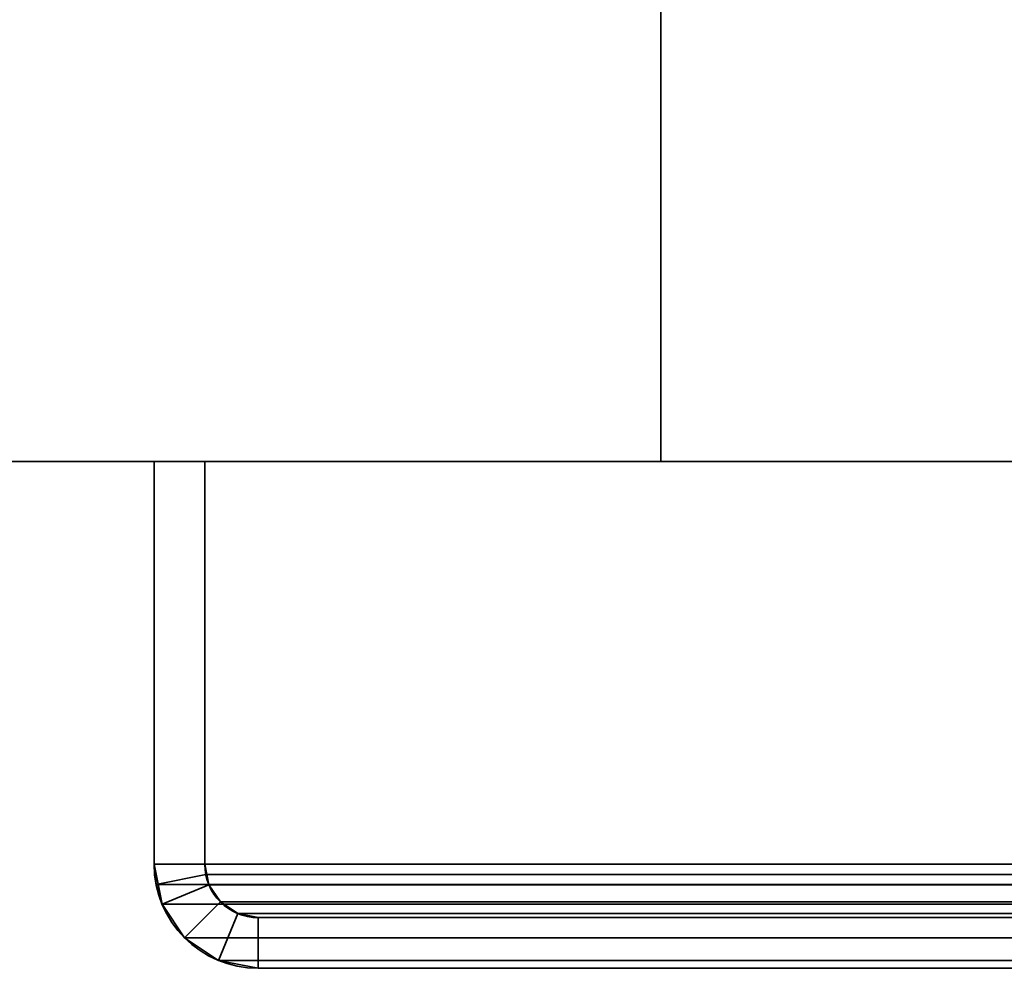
# Model space of a CAD drawing. Header units: millimetres. Extents: x -603 to 3703, y -115 to 193.
# Tile 428 of 656: x 2428 to 2457, y -33 to -5. Entities that reach past the tile are written whole.
import ezdxf

# ---------------------------------------------------------------- set-up
doc = ezdxf.new("R2010")
doc.units = ezdxf.units.MM
doc.layers.add('151', color=7, linetype='Continuous', true_color=0xffffff)

# ---------------------------------------------------------------- blocks, each defined once
blk = doc.blocks.new('UG_SURFACE_003')
at = {"layer": '151', "color": 252, "linetype": 'Continuous', "lineweight": 35}
for points in [[(2297, -18, -7.75), (2297, 174.4, -7.75), (2447, 174.4, -7.75), (2447, -18, -7.75)], [(3703, -18, 2212.25), (3703, 174.4, 2212.25), (2297, 174.4, 2212.25), (2297, -18, 2212.25)], [(2447, -18, -7.75), (2447, 174.4, -7.75), (2447, 174.4, 2062.25), (2447, -18, 2062.25)], [(2447, -18, 2062.25), (2447, 174.4, 2062.25), (3553, 174.4, 2062.25), (3553, -18, 2062.25)], [(3703, -18, 2212.25), (2297, -18, 2212.25), (2447, -18, 2062.25), (3553, -18, 2062.25)], [(2297, -18, 2212.25), (2297, -18, -7.75), (2447, -18, -7.75), (2447, -18, 2062.25)]]:
    blk.add_3dface(points, dxfattribs=at)
blk = doc.blocks.new('UG_SURFACE_165')
at = {"layer": '151', "color": 252, "linetype": 'Continuous', "lineweight": 35}
for points in [[(2432, -18, 2075.25), (2432, -18, -7.75), (2432, -29.92, -7.75), (2432, -29.92, 2075.25)], [(2432, -18, 2075.25), (2433.5, -18, 2073.75), (2433.5, -18, -7.75), (2432, -18, -7.75)], [(2433.5, -29.92, 2073.75), (2433.5, -18, 2073.75), (2432, -18, 2075.25), (2432, -29.92, 2075.25)], [(2432, -29.92, -7.75), (2432, -18, -7.75), (2433.5, -18, -7.75), (2433.5, -29.92, -7.75)], [(2433.5, -18, 2073.75), (2433.5, -29.92, 2073.75), (2433.5, -29.92, -7.75), (2433.5, -18, -7.75)], [(2432, -29.92, -7.75), (2432.235, -31.099, -7.75), (2432.235, -31.099, 2075.016)], [(2432.235, -31.099, 2075.016), (2432.059, -30.521, 2075.191), (2432, -29.92, -7.75)], [(2432.059, -30.521, 2075.191), (2432, -29.92, 2075.25), (2432, -29.92, -7.75)], [(2432, -29.92, 2075.25), (2432.059, -30.521, 2075.191), (2433.53, -30.228, 2073.72), (2433.5, -29.92, 2073.75)], [(2433.5, -29.92, -7.75), (2433.62, -30.525, -7.75), (2432.235, -31.099, -7.75), (2432, -29.92, -7.75)], [(2433.5, -29.92, -7.75), (2433.53, -30.228, 2073.72), (2433.62, -30.525, 2073.63)], [(2433.5, -29.92, -7.75), (2433.5, -29.92, 2073.75), (2433.53, -30.228, 2073.72)], [(2433.62, -30.525, 2073.63), (2433.62, -30.525, -7.75), (2433.5, -29.92, -7.75)], [(2432.059, -30.521, 2075.191), (2432.235, -31.099, 2075.016), (2433.62, -30.525, 2073.63), (2433.53, -30.228, 2073.72)], [(2432.235, -31.099, 2075.016), (2432.902, -32.098, 2074.348), (2433.963, -31.037, 2073.287), (2433.62, -30.525, 2073.63)], [(2433.62, -30.525, -7.75), (2433.963, -31.037, -7.75), (2432.902, -32.098, -7.75), (2432.235, -31.099, -7.75)], [(2433.963, -31.037, 2073.287), (2433.963, -31.037, -7.75), (2433.62, -30.525, -7.75), (2433.62, -30.525, 2073.63)], [(2432.235, -31.099, 2075.016), (2432.235, -31.099, -7.75), (2432.902, -32.098, -7.75), (2432.902, -32.098, 2074.348)], [(2434.475, -31.38, 2072.775), (2433.963, -31.037, 2073.287), (2432.902, -32.098, 2074.348), (2433.901, -32.766, 2073.349)], [(2433.901, -32.766, -7.75), (2432.902, -32.098, -7.75), (2433.963, -31.037, -7.75), (2434.475, -31.38, -7.75)], [(2434.475, -31.38, 2072.775), (2434.475, -31.38, -7.75), (2433.963, -31.037, -7.75), (2433.963, -31.037, 2073.287)], [(2435.08, -31.5, 2072.17), (2434.475, -31.38, 2072.775), (2433.901, -32.766, 2073.349), (2435.08, -33, 2072.17)], [(2435.08, -33, -7.75), (2433.901, -32.766, -7.75), (2434.475, -31.38, -7.75), (2435.08, -31.5, -7.75)], [(2435.08, -31.5, 2072.17), (2435.08, -31.5, -7.75), (2434.475, -31.38, -7.75), (2434.475, -31.38, 2072.775)], [(2435.08, -31.5, 2072.17), (2483.92, -31.5, 2023.33), (2483.92, -31.5, -7.75), (2435.08, -31.5, -7.75)], [(2435.08, -33, 2072.17), (2483.92, -33, 2023.33), (2483.92, -31.5, 2023.33), (2435.08, -31.5, 2072.17)], [(2483.92, -33, -7.75), (2435.08, -33, -7.75), (2435.08, -31.5, -7.75), (2483.92, -31.5, -7.75)], [(2432.902, -32.098, 2074.348), (2432.902, -32.098, -7.75), (2433.901, -32.766, -7.75), (2433.901, -32.766, 2073.349)], [(2433.901, -32.766, 2073.349), (2433.901, -32.766, -7.75), (2435.08, -33, -7.75), (2435.08, -33, 2072.17)], [(2435.08, -33, 2072.17), (2435.08, -33, -7.75), (2483.92, -33, -7.75), (2483.92, -33, 2023.33)]]:
    blk.add_3dface(points, dxfattribs=at)
blk = doc.blocks.new('UG_SURFACE_166')
at = {"layer": '151', "color": 252, "linetype": 'Continuous', "lineweight": 35}
for points in [[(2432, -18, 2075.25), (2432, -18, -7.75), (2432, -29.92, -7.75), (2432, -29.92, 2075.25)], [(2432, -18, 2075.25), (2433.5, -18, 2073.75), (2433.5, -18, -7.75), (2432, -18, -7.75)], [(2433.5, -29.92, 2073.75), (2433.5, -18, 2073.75), (2432, -18, 2075.25), (2432, -29.92, 2075.25)], [(2432, -29.92, -7.75), (2432, -18, -7.75), (2433.5, -18, -7.75), (2433.5, -29.92, -7.75)], [(2433.5, -18, 2073.75), (2433.5, -29.92, 2073.75), (2433.5, -29.92, -7.75), (2433.5, -18, -7.75)], [(2432, -29.92, -7.75), (2432.235, -31.099, -7.75), (2432.235, -31.099, 2075.016)], [(2432.235, -31.099, 2075.016), (2432.059, -30.521, 2075.191), (2432, -29.92, -7.75)], [(2432.059, -30.521, 2075.191), (2432, -29.92, 2075.25), (2432, -29.92, -7.75)], [(2432, -29.92, 2075.25), (2432.059, -30.521, 2075.191), (2433.53, -30.228, 2073.72), (2433.5, -29.92, 2073.75)], [(2433.5, -29.92, -7.75), (2433.62, -30.525, -7.75), (2432.235, -31.099, -7.75), (2432, -29.92, -7.75)], [(2433.5, -29.92, -7.75), (2433.53, -30.228, 2073.72), (2433.62, -30.525, 2073.63)], [(2433.5, -29.92, -7.75), (2433.5, -29.92, 2073.75), (2433.53, -30.228, 2073.72)], [(2433.62, -30.525, 2073.63), (2433.62, -30.525, -7.75), (2433.5, -29.92, -7.75)], [(2432.059, -30.521, 2075.191), (2432.235, -31.099, 2075.016), (2433.62, -30.525, 2073.63), (2433.53, -30.228, 2073.72)], [(2432.235, -31.099, 2075.016), (2432.902, -32.098, 2074.348), (2433.963, -31.037, 2073.287), (2433.62, -30.525, 2073.63)], [(2433.62, -30.525, -7.75), (2433.963, -31.037, -7.75), (2432.902, -32.098, -7.75), (2432.235, -31.099, -7.75)], [(2433.963, -31.037, 2073.287), (2433.963, -31.037, -7.75), (2433.62, -30.525, -7.75), (2433.62, -30.525, 2073.63)], [(2432.235, -31.099, 2075.016), (2432.235, -31.099, -7.75), (2432.902, -32.098, -7.75), (2432.902, -32.098, 2074.348)], [(2434.475, -31.38, 2072.775), (2433.963, -31.037, 2073.287), (2432.902, -32.098, 2074.348), (2433.901, -32.766, 2073.349)], [(2433.901, -32.766, -7.75), (2432.902, -32.098, -7.75), (2433.963, -31.037, -7.75), (2434.475, -31.38, -7.75)], [(2434.475, -31.38, 2072.775), (2434.475, -31.38, -7.75), (2433.963, -31.037, -7.75), (2433.963, -31.037, 2073.287)], [(2435.08, -31.5, 2072.17), (2434.475, -31.38, 2072.775), (2433.901, -32.766, 2073.349), (2435.08, -33, 2072.17)], [(2435.08, -33, -7.75), (2433.901, -32.766, -7.75), (2434.475, -31.38, -7.75), (2435.08, -31.5, -7.75)], [(2435.08, -31.5, 2072.17), (2435.08, -31.5, -7.75), (2434.475, -31.38, -7.75), (2434.475, -31.38, 2072.775)], [(2435.08, -31.5, 2072.17), (2483.92, -31.5, 2023.33), (2483.92, -31.5, -7.75), (2435.08, -31.5, -7.75)], [(2435.08, -33, 2072.17), (2483.92, -33, 2023.33), (2483.92, -31.5, 2023.33), (2435.08, -31.5, 2072.17)], [(2483.92, -33, -7.75), (2435.08, -33, -7.75), (2435.08, -31.5, -7.75), (2483.92, -31.5, -7.75)], [(2432.902, -32.098, 2074.348), (2432.902, -32.098, -7.75), (2433.901, -32.766, -7.75), (2433.901, -32.766, 2073.349)], [(2433.901, -32.766, 2073.349), (2433.901, -32.766, -7.75), (2435.08, -33, -7.75), (2435.08, -33, 2072.17)], [(2435.08, -33, 2072.17), (2435.08, -33, -7.75), (2483.92, -33, -7.75), (2483.92, -33, 2023.33)]]:
    blk.add_3dface(points, dxfattribs=at)
blk = doc.blocks.new('UG_SURFACE_167')
at = {"layer": '151', "color": 252, "linetype": 'Continuous', "lineweight": 35}
for points in [[(2432, -18, 2075.25), (3568, -18, 2075.25), (3566.5, -18, 2073.75), (2433.5, -18, 2073.75)], [(2432, -18, 2075.25), (2432, -29.92, 2075.25), (3568, -29.92, 2075.25), (3568, -18, 2075.25)], [(2432, -29.92, 2075.25), (2432, -18, 2075.25), (2433.5, -18, 2073.75), (2433.5, -29.92, 2073.75)], [(2433.5, -18, 2073.75), (3566.5, -18, 2073.75), (3566.5, -29.92, 2073.75), (2433.5, -29.92, 2073.75)], [(3568, -29.92, 2075.25), (2432, -29.92, 2075.25), (2432.059, -30.521, 2075.191)], [(2433.5, -29.92, 2073.75), (2433.53, -30.228, 2073.72), (2432.059, -30.521, 2075.191), (2432, -29.92, 2075.25)], [(3567.941, -30.521, 2075.191), (3568, -29.92, 2075.25), (2432.059, -30.521, 2075.191)], [(2433.53, -30.228, 2073.72), (2433.5, -29.92, 2073.75), (3566.5, -29.92, 2073.75)], [(2433.53, -30.228, 2073.72), (3566.5, -29.92, 2073.75), (3566.47, -30.228, 2073.72)], [(2433.53, -30.228, 2073.72), (2433.62, -30.525, 2073.63), (2432.235, -31.099, 2075.016), (2432.059, -30.521, 2075.191)], [(3566.47, -30.228, 2073.72), (3566.38, -30.525, 2073.63), (2433.62, -30.525, 2073.63), (2433.53, -30.228, 2073.72)], [(2432.059, -30.521, 2075.191), (2432.235, -31.099, 2075.016), (3567.765, -31.099, 2075.016), (3567.941, -30.521, 2075.191)], [(2433.62, -30.525, 2073.63), (2433.963, -31.037, 2073.287), (2432.902, -32.098, 2074.348), (2432.235, -31.099, 2075.016)], [(3566.037, -31.037, 2073.287), (2433.963, -31.037, 2073.287), (2433.62, -30.525, 2073.63), (3566.38, -30.525, 2073.63)], [(3567.765, -31.099, 2075.016), (2432.235, -31.099, 2075.016), (2432.902, -32.098, 2074.348), (3567.098, -32.098, 2074.348)], [(2433.901, -32.766, 2073.349), (2432.902, -32.098, 2074.348), (2433.963, -31.037, 2073.287), (2434.475, -31.38, 2072.775)], [(3565.525, -31.38, 2072.775), (2434.475, -31.38, 2072.775), (2433.963, -31.037, 2073.287), (3566.037, -31.037, 2073.287)], [(2435.08, -33, 2072.17), (2433.901, -32.766, 2073.349), (2434.475, -31.38, 2072.775), (2435.08, -31.5, 2072.17)], [(3564.92, -31.5, 2072.17), (2435.08, -31.5, 2072.17), (2434.475, -31.38, 2072.775), (3565.525, -31.38, 2072.775)], [(2435.08, -31.5, 2072.17), (3564.92, -31.5, 2072.17), (3516.08, -31.5, 2023.33), (2483.92, -31.5, 2023.33)], [(2483.92, -33, 2023.33), (2435.08, -33, 2072.17), (2435.08, -31.5, 2072.17), (2483.92, -31.5, 2023.33)], [(3567.098, -32.098, 2074.348), (2432.902, -32.098, 2074.348), (2433.901, -32.766, 2073.349), (3566.099, -32.766, 2073.349)], [(3566.099, -32.766, 2073.349), (2433.901, -32.766, 2073.349), (2435.08, -33, 2072.17), (3564.92, -33, 2072.17)], [(2435.08, -33, 2072.17), (2483.92, -33, 2023.33), (3516.08, -33, 2023.33), (3564.92, -33, 2072.17)]]:
    blk.add_3dface(points, dxfattribs=at)

msp = doc.modelspace()

# ---------------------------------------------------------------- linework, layer by layer
at = {"layer": '151', "color": 252, "linetype": 'Continuous', "lineweight": 35, "true_color": 0x939598}
for p, q in [((2447, -18, 2062.25), (2447, 174.4, 2062.25)), ((2447, 174.4, -7.75), (2447, -18, -7.75)), ((2297, -18, 2212.25), (3703, -18, 2212.25)), ((2297, -18, -7.75), (2447, -18, -7.75)), ((2297, -18, -7.75), (2447, -18, -7.75)), ((2432, -18, -7.75), (2433.5, -18, -7.75)), ((2432, -18, 2075.25), (2433.5, -18, 2073.75)), ((2432, -18, -7.75), (2433.5, -18, -7.75)), ((3568, -18, 2075.25), (2432, -18, 2075.25)), ((2432, -18, 2075.25), (2433.5, -18, 2073.75)), ((2432, -18, 2075.25), (2432, -18, -7.75)), ((2432, -18, 2075.25), (2433.5, -18, 2073.75)), ((2432, -18, 2075.25), (2432, -29.92, 2075.25)), ((2432, -29.92, -7.75), (2432, -18, -7.75)), ((2432, -18, 2075.25), (2432, -18, -7.75)), ((2432, -18, 2075.25), (2432, -29.92, 2075.25)), ((2432, -29.92, -7.75), (2432, -18, -7.75)), ((2432, -18, 2075.25), (2432, -29.92, 2075.25)), ((2433.5, -18, 2073.75), (2433.5, -29.92, 2073.75)), ((2433.5, -29.92, -7.75), (2433.5, -18, -7.75)), ((2433.5, -18, 2073.75), (2433.5, -29.92, 2073.75)), ((2433.5, -18, 2073.75), (2433.5, -29.92, 2073.75)), ((2433.5, -18, 2073.75), (2433.5, -18, -7.75)), ((2433.5, -29.92, -7.75), (2433.5, -18, -7.75)), ((2433.5, -18, 2073.75), (2433.5, -18, -7.75)), ((3566.5, -18, 2073.75), (2433.5, -18, 2073.75)), ((3553, -18, 2062.25), (2447, -18, 2062.25)), ((2447, -18, 2062.25), (2447, -18, -7.75)), ((3568, -29.92, 2075.25), (2432, -29.92, 2075.25)), ((2432, -29.92, 2075.25), (2432, -29.92, -7.75)), ((2432, -29.92, 2075.25), (2432, -29.92, -7.75)), ((2433.5, -29.92, 2073.75), (2433.5, -29.92, -7.75)), ((2433.5, -29.92, 2073.75), (2433.5, -29.92, -7.75)), ((3566.5, -29.92, 2073.75), (2433.5, -29.92, 2073.75)), ((2483.92, -31.5, -7.75), (2435.08, -31.5, -7.75)), ((2435.08, -31.5, 2072.17), (2483.92, -31.5, 2023.33)), ((3564.92, -31.5, 2072.17), (2435.08, -31.5, 2072.17)), ((2435.08, -31.5, 2072.17), (2435.08, -31.5, -7.75)), ((2435.08, -31.5, 2072.17), (2435.08, -31.5, -7.75)), ((2435.08, -31.5, 2072.17), (2483.92, -31.5, 2023.33)), ((2483.92, -31.5, -7.75), (2435.08, -31.5, -7.75)), ((2435.08, -31.5, 2072.17), (2483.92, -31.5, 2023.33)), ((2435.08, -33, 2072.17), (2483.92, -33, 2023.33)), ((2435.08, -33, 2072.17), (2483.92, -33, 2023.33)), ((3564.92, -33, 2072.17), (2435.08, -33, 2072.17)), ((2435.08, -33, 2072.17), (2435.08, -33, -7.75)), ((2483.92, -33, -7.75), (2435.08, -33, -7.75)), ((2435.08, -33, 2072.17), (2483.92, -33, 2023.33)), ((2435.08, -33, 2072.17), (2435.08, -33, -7.75)), ((2483.92, -33, -7.75), (2435.08, -33, -7.75))]:
    msp.add_line(p, q, dxfattribs=at)
at = {"layer": '151', "color": 252, "linetype": 'Continuous', "lineweight": 35, "true_color": 0x939598, "extrusion": (0, 0, -1)}
for radius in [3.08, 3.08, 1.58, 1.58]:
    msp.add_arc((-2435.08, -29.92, 7.75), radius, 270, 0, dxfattribs=at)
at = {"layer": '151', "color": 252, "linetype": 'Continuous', "lineweight": 35, "true_color": 0x939598, "extrusion": (0.707107, 6.12323e-17, 0.707107)}
for major_axis in [(-3.08, 0, 3.08), (-3.08, 0, 3.08), (-3.08, 0, 3.08), (-1.58, 0, 1.58), (-1.58, 0, 1.58), (-1.58, 0, 1.58)]:
    msp.add_ellipse((2435.08, -29.92, 2072.17), major_axis=major_axis, ratio=0.707107, start_param=0, end_param=1.570796, dxfattribs=at)

# ---------------------------------------------------------------- block references
at = {"layer": '151', "color": 252, "linetype": 'Continuous', "lineweight": 35, "true_color": 0x939598}
for name in ['UG_SURFACE_003', 'UG_SURFACE_165', 'UG_SURFACE_166', 'UG_SURFACE_167']:
    msp.add_blockref(name, (0, 0), dxfattribs=at)

doc.saveas('drawing.dxf')
